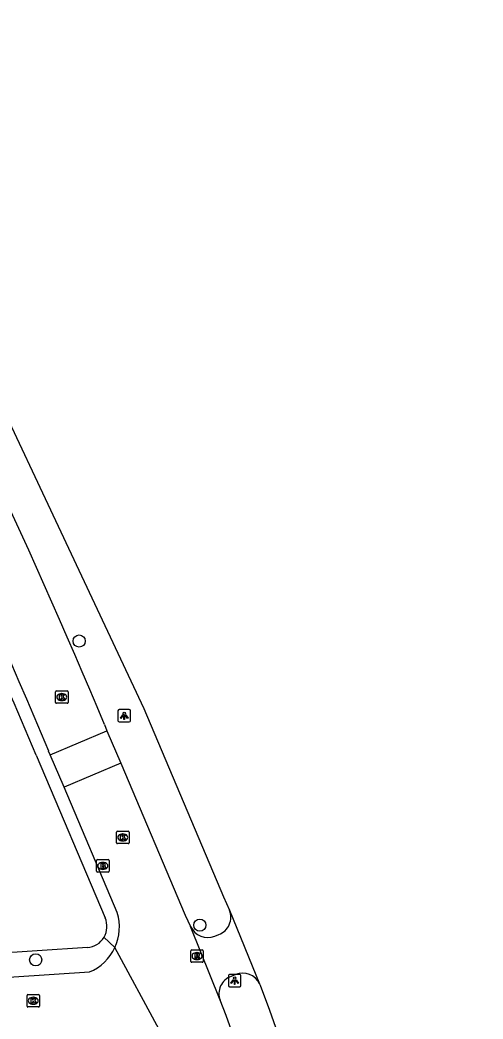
# Model space of a CAD drawing. Extents: x 159628 to 160723, y 388176 to 389416.
# Drawn here: x 160680 to 160717, y 388506.9 to 388586.9 of the extents above; entities that cross this region are included whole.
import ezdxf

# ---------------------------------------------------------------- set-up
doc = ezdxf.new("R2010")
doc.units = 0
for name, color, linetype in [('IMGEO_Boom', 7, 'Continuous'), ('IMGEO_Brandkraan', 7, 'Continuous'), ('IMGEO_Fietspad_gesloten', 7, 'Continuous'), ('IMGEO_Fietspad_open', 7, 'Continuous'), ('IMGEO_Kolk', 7, 'Continuous'), ('IMGEO_Lichtpunt', 7, 'Continuous'), ('IMGEO_Rijbaan_lokaal_open', 7, 'Continuous'), ('IMGEO_Rioolput', 7, 'Continuous'), ('IMGEO_Voetpad_open', 7, 'Continuous')]:
    doc.layers.add(name, color=color, linetype=linetype)

msp = doc.modelspace()

# ---------------------------------------------------------------- linework, layer by layer
at = {"layer": 'IMGEO_Boom'}
for centre in [(160684.688, 388537.188), (160694.358, 388514.44), (160681.211, 388511.67)]:
    msp.add_circle(centre, 0.489, dxfattribs=at)
at = {"layer": 'IMGEO_Brandkraan'}
for p, q in [((160686.087, 388518.767), (160686.087, 388519.619)), ((160686.162, 388519.693), (160687.014, 388519.693)), ((160686.575, 388519.473), (160686.6, 388519.473)), ((160687.088, 388519.619), (160687.088, 388518.767)), ((160687.014, 388518.693), (160686.162, 388518.693)), ((160686.598, 388518.913), (160686.573, 388518.913))]:
    msp.add_line(p, q, dxfattribs=at)
for points in [[(160686.087, 388518.767), (160686.087, 388519.619)], [(160686.162, 388519.693), (160687.014, 388519.693)], [(160687.088, 388519.619), (160687.088, 388518.767)], [(160687.014, 388518.693), (160686.162, 388518.693)], [(160686.435, 388519.393), (160686.435, 388518.993), (160686.648, 388518.993)], [(160686.666, 388519.393), (160686.435, 388519.393)], [(160686.614, 388519.312), (160686.56, 388519.312), (160686.56, 388519.236)], [(160686.56, 388519.236), (160686.613, 388519.236)], [(160686.622, 388519.16), (160686.56, 388519.16), (160686.56, 388519.079)], [(160686.56, 388519.079), (160686.622, 388519.079)]]:
    msp.add_lwpolyline(points, dxfattribs=at)
for centre, radius, start, end in [((160686.164, 388519.617), 0.0765, 91.55205, 178.44795), ((160686.164, 388519.617), 0.0765, 91.55205, 178.44795), ((160687.012, 388519.617), 0.0765, 1.55205, 88.44795), ((160687.012, 388519.617), 0.0765, 1.55205, 88.44795), ((160686.164, 388518.769), 0.0765, 181.55205, 268.44795), ((160686.164, 388518.769), 0.0765, 181.55205, 268.44795), ((160686.615, 388519.274), 0.0379, 267.82845, 90.93552), ((160686.623, 388519.119), 0.0404, 269.87594, 90.50774), ((160686.654, 388519.244), 0.251, 268.66757, 293.53466), ((160686.67, 388519.248), 0.145, 59.4692, 91.53667), ((160686.695, 388519.295), 0.0922, 285.51372, 58.15012), ((160686.7, 388519.103), 0.105, 301.31148, 78.98903), ((160687.012, 388518.769), 0.0765, 271.55205, 358.44795), ((160687.012, 388518.769), 0.0765, 271.55205, 358.44795)]:
    msp.add_arc(centre, radius, start, end, dxfattribs=at)
for centre, major_axis, ratio, start_param, end_param in [((160686.574, 388519.193), (-0.387, 0.002), 0.722429, 4.712389, 7.853982), ((160686.599, 388519.193), (-0.39, 0.002), 0.717154, 1.570796, 4.712389)]:
    msp.add_ellipse(centre, major_axis=major_axis, ratio=ratio, start_param=start_param, end_param=end_param, dxfattribs=at)
at = {"layer": 'IMGEO_Fietspad_gesloten'}
for points in [[(160617.404, 388655.77), (160618.348, 388654.532), (160644.11, 388617.805), (160648.439, 388610.479), (160651.047, 388606.571), (160653.72, 388602.158), (160659.741, 388591.966), (160665.707, 388581.259), (160668.575, 388576.406), (160671.137, 388571.605), (160689.88, 388531.792), (160696.248, 388516.722), (160696.73, 388515.639)], [(160696.73, 388515.639), (160699.145, 388509.738)], [(160699.145, 388509.738), (160699.188, 388509.634), (160699.94, 388507.646), (160702.623, 388500), (160705.363, 388491.619), (160707.756, 388484.312), (160713.361, 388462.92), (160717.033, 388441.112)]]:
    msp.add_lwpolyline(points, dxfattribs=at)
at = {"layer": 'IMGEO_Fietspad_open'}
for points in [[(160695.563, 388513.556), (160695.875, 388513.684)], [(160696.867, 388510.349), (160697.222, 388510.489)]]:
    msp.add_lwpolyline(points, dxfattribs=at)
for centre, radius, start, end in [((160695.347, 388515.08), 1.492, 290.73588, 22.02074), ((160694.998, 388514.972), 1.525, 204.12522, 291.75801), ((160697.36, 388508.959), 1.474, 109.52601, 200.96162), ((160697.797, 388509.125), 1.48, 24.46002, 112.87515)]:
    msp.add_arc(centre, radius, start, end, dxfattribs=at)
at = {"layer": 'IMGEO_Kolk'}
for p, q in [((160682.801, 388532.278), (160682.801, 388533.13)), ((160682.876, 388533.204), (160683.728, 388533.204)), ((160683.802, 388533.13), (160683.802, 388532.278)), ((160683.312, 388532.424), (160683.287, 388532.424)), ((160683.289, 388532.984), (160683.314, 388532.984)), ((160683.728, 388532.204), (160682.876, 388532.204)), ((160687.685, 388521.044), (160687.685, 388521.896)), ((160687.76, 388521.97), (160688.612, 388521.97)), ((160688.686, 388521.896), (160688.686, 388521.044)), ((160688.196, 388521.19), (160688.171, 388521.19)), ((160688.173, 388521.75), (160688.198, 388521.75)), ((160688.612, 388520.97), (160687.76, 388520.97)), ((160680.518, 388507.968), (160680.518, 388508.82)), ((160680.593, 388508.894), (160681.445, 388508.894)), ((160681.006, 388508.674), (160681.031, 388508.674)), ((160681.519, 388508.82), (160681.519, 388507.968)), ((160681.445, 388507.894), (160680.593, 388507.894)), ((160681.029, 388508.114), (160681.004, 388508.114))]:
    msp.add_line(p, q, dxfattribs=at)
for points in [[(160682.801, 388532.278), (160682.801, 388533.13)], [(160682.876, 388533.204), (160683.728, 388533.204)], [(160683.802, 388533.13), (160683.802, 388532.278)], [(160683.122, 388532.904), (160683.245, 388532.904), (160683.245, 388532.753), (160683.375, 388532.904), (160683.539, 388532.904), (160683.393, 388532.753), (160683.546, 388532.504), (160683.394, 388532.504), (160683.309, 388532.668), (160683.245, 388532.601), (160683.245, 388532.504), (160683.122, 388532.504), (160683.122, 388532.904)], [(160683.728, 388532.204), (160682.876, 388532.204)], [(160687.685, 388521.044), (160687.685, 388521.896)], [(160687.76, 388521.97), (160688.612, 388521.97)], [(160688.686, 388521.896), (160688.686, 388521.044)], [(160688.006, 388521.67), (160688.129, 388521.67), (160688.129, 388521.519), (160688.259, 388521.67), (160688.423, 388521.67), (160688.277, 388521.519), (160688.43, 388521.27), (160688.278, 388521.27), (160688.193, 388521.434), (160688.129, 388521.367), (160688.129, 388521.27), (160688.006, 388521.27), (160688.006, 388521.67)], [(160688.612, 388520.97), (160687.76, 388520.97)], [(160680.518, 388507.968), (160680.518, 388508.82)], [(160680.593, 388508.894), (160681.445, 388508.894)], [(160680.839, 388508.594), (160680.962, 388508.594), (160680.962, 388508.443), (160681.092, 388508.594), (160681.256, 388508.594), (160681.11, 388508.443), (160681.263, 388508.194), (160681.111, 388508.194), (160681.026, 388508.358), (160680.962, 388508.291), (160680.962, 388508.194), (160680.839, 388508.194), (160680.839, 388508.594)], [(160681.519, 388508.82), (160681.519, 388507.968)], [(160681.445, 388507.894), (160680.593, 388507.894)]]:
    msp.add_lwpolyline(points, dxfattribs=at)
for centre, start, end in [((160682.878, 388533.128), 91.55205, 178.44795), ((160682.878, 388533.128), 91.55205, 178.44795), ((160683.726, 388533.128), 1.55205, 88.44795), ((160683.726, 388533.128), 1.55205, 88.44795), ((160682.878, 388532.28), 181.55205, 268.44795), ((160682.878, 388532.28), 181.55205, 268.44795), ((160683.726, 388532.28), 271.55205, 358.44795), ((160683.726, 388532.28), 271.55205, 358.44795), ((160687.762, 388521.894), 91.55205, 178.44795), ((160687.762, 388521.894), 91.55205, 178.44795), ((160688.61, 388521.894), 1.55205, 88.44795), ((160688.61, 388521.894), 1.55205, 88.44795), ((160687.762, 388521.046), 181.55205, 268.44795), ((160687.762, 388521.046), 181.55205, 268.44795), ((160688.61, 388521.046), 271.55205, 358.44795), ((160688.61, 388521.046), 271.55205, 358.44795), ((160680.595, 388508.818), 91.55205, 178.44795), ((160680.595, 388508.818), 91.55205, 178.44795), ((160681.443, 388508.818), 1.55205, 88.44795), ((160681.443, 388508.818), 1.55205, 88.44795), ((160680.595, 388507.97), 181.55205, 268.44795), ((160680.595, 388507.97), 181.55205, 268.44795), ((160681.443, 388507.97), 271.55205, 358.44795), ((160681.443, 388507.97), 271.55205, 358.44795)]:
    msp.add_arc(centre, 0.0765, start, end, dxfattribs=at)
for centre, major_axis, ratio, start_param, end_param in [((160683.288, 388532.704), (-0.387, 0.002), 0.722429, 4.712389, 7.853982), ((160683.313, 388532.704), (-0.39, 0.002), 0.717154, 1.570796, 4.712389), ((160688.172, 388521.47), (-0.387, 0.002), 0.722429, 4.712389, 7.853982), ((160688.197, 388521.47), (-0.39, 0.002), 0.717154, 1.570796, 4.712389), ((160681.005, 388508.394), (-0.387, 0.002), 0.722429, 4.712389, 7.853982), ((160681.03, 388508.394), (-0.39, 0.002), 0.717154, 1.570796, 4.712389)]:
    msp.add_ellipse(centre, major_axis=major_axis, ratio=ratio, start_param=start_param, end_param=end_param, dxfattribs=at)
at = {"layer": 'IMGEO_Lichtpunt'}
for p, q in [((160687.802, 388531.609), (160687.802, 388530.802)), ((160687.802, 388531.609), (160687.802, 388530.802)), ((160688.704, 388531.704), (160687.896, 388531.704)), ((160688.704, 388531.704), (160687.896, 388531.704)), ((160688.798, 388530.802), (160688.798, 388531.609)), ((160688.798, 388530.802), (160688.798, 388531.609)), ((160687.896, 388530.708), (160688.704, 388530.708)), ((160687.896, 388530.708), (160688.704, 388530.708)), ((160696.646, 388510.413), (160696.646, 388509.606)), ((160696.646, 388510.413), (160696.646, 388509.606)), ((160697.548, 388510.508), (160696.74, 388510.508)), ((160697.548, 388510.508), (160696.74, 388510.508)), ((160697.642, 388509.606), (160697.642, 388510.413)), ((160697.642, 388509.606), (160697.642, 388510.413)), ((160696.74, 388509.512), (160697.548, 388509.512)), ((160696.74, 388509.512), (160697.548, 388509.512))]:
    msp.add_line(p, q, dxfattribs=at)
for points in [[(160688.176, 388531.273), (160688.215, 388531.245), (160688.027, 388530.983), (160687.989, 388531.01), (160688.176, 388531.273)], [(160688.278, 388531.225), (160688.325, 388531.225), (160688.325, 388530.903), (160688.278, 388530.903), (160688.278, 388531.225)], [(160688.388, 388531.245), (160688.426, 388531.272), (160688.613, 388531.01), (160688.574, 388530.982), (160688.388, 388531.245)], [(160697.02, 388510.077), (160697.059, 388510.049), (160696.871, 388509.787), (160696.833, 388509.814), (160697.02, 388510.077)], [(160697.122, 388510.029), (160697.169, 388510.029), (160697.169, 388509.707), (160697.122, 388509.707), (160697.122, 388510.029)], [(160697.232, 388510.049), (160697.27, 388510.076), (160697.457, 388509.814), (160697.418, 388509.786), (160697.232, 388510.049)]]:
    msp.add_lwpolyline(points, dxfattribs=at)
for centre in [(160688.301, 388531.407), (160697.145, 388510.211)]:
    msp.add_circle(centre, 0.0994, dxfattribs=at)
for centre, start, end in [((160687.896, 388531.609), 90, 180), ((160687.896, 388531.609), 90, 180), ((160688.704, 388531.609), 0, 90), ((160688.704, 388531.609), 0, 90), ((160687.896, 388530.802), 180, 270), ((160687.896, 388530.802), 180, 270), ((160688.704, 388530.802), 270, 0), ((160688.704, 388530.802), 270, 360), ((160696.74, 388510.413), 90, 180), ((160696.74, 388510.413), 90, 180), ((160697.548, 388510.413), 0, 90), ((160697.548, 388510.413), 0, 90), ((160696.74, 388509.606), 180, 270), ((160696.74, 388509.606), 180, 270), ((160697.548, 388509.606), 270, 0), ((160697.548, 388509.606), 270, 360)]:
    msp.add_arc(centre, 0.0946, start, end, dxfattribs=at)
at = {"layer": 'IMGEO_Rijbaan_lokaal_open'}
for points in [[(160682.38, 388528.078), (160686.921, 388530.006)], [(160686.71, 388530.503), (160686.921, 388530.006)], [(160686.921, 388530.006), (160688.02, 388527.421)], [(160682.38, 388528.078), (160682.25, 388528.383)], [(160683.478, 388525.492), (160682.38, 388528.078)], [(160688.02, 388527.421), (160683.478, 388525.492)], [(160688.02, 388527.421), (160693.191, 388515.25), (160693.606, 388514.349)], [(160687.744, 388515.447), (160683.478, 388525.492)], [(160695.983, 388508.432), (160693.606, 388514.349)], [(160691.104, 388506.088), (160687.546, 388512.645)], [(160601.875, 388505.15), (160610.788, 388505.771), (160685.519, 388510.699)], [(160699.384, 388498.948), (160699.022, 388500), (160696.464, 388507.221), (160695.983, 388508.432)]]:
    msp.add_lwpolyline(points, dxfattribs=at)
for centre, radius, start, end in [((160245.588, 388347.41), 477.61, 22.54147, 28.38593), ((160222.087, 388336.171), 498.694, 22.67051, 28.20378), ((160684, 388514.304), 3.915, 334.93317, 16.9828), ((160684, 388514.31), 3.917, 292.81398, 334.85009)]:
    msp.add_arc(centre, radius, start, end, dxfattribs=at)
at = {"layer": 'IMGEO_Rioolput'}
for p, q in [((160693.628, 388511.546), (160693.628, 388512.398)), ((160693.703, 388512.472), (160694.555, 388512.472)), ((160694.629, 388512.398), (160694.629, 388511.546)), ((160694.139, 388511.692), (160694.114, 388511.692)), ((160694.116, 388512.252), (160694.141, 388512.252)), ((160694.555, 388511.472), (160693.703, 388511.472))]:
    msp.add_line(p, q, dxfattribs=at)
for points in [[(160693.628, 388511.546), (160693.628, 388512.398)], [(160693.703, 388512.472), (160694.555, 388512.472)], [(160694.629, 388512.398), (160694.629, 388511.546)], [(160694.217, 388512.17), (160693.965, 388512.172), (160693.965, 388511.772)], [(160693.965, 388511.772), (160694.089, 388511.772), (160694.089, 388511.934), (160694.1, 388511.934)], [(160694.143, 388512.091), (160694.089, 388512.091), (160694.089, 388512.01)], [(160694.089, 388512.01), (160694.141, 388512.01)], [(160694.147, 388511.905), (160694.218, 388511.772), (160694.358, 388511.772), (160694.293, 388511.898)], [(160694.555, 388511.472), (160693.703, 388511.472)]]:
    msp.add_lwpolyline(points, dxfattribs=at)
for centre, radius, start, end in [((160693.705, 388512.396), 0.0765, 91.55205, 178.44795), ((160693.705, 388512.396), 0.0765, 91.55205, 178.44795), ((160694.553, 388512.396), 0.0765, 1.55205, 88.44795), ((160694.553, 388512.396), 0.0765, 1.55205, 88.44795), ((160693.705, 388511.548), 0.0765, 181.55205, 268.44795), ((160693.705, 388511.548), 0.0765, 181.55205, 268.44795), ((160694.099, 388511.881), 0.0533, 26.02933, 88.69889), ((160694.125, 388512.199), 0.19, 274.7715, 282.96867), ((160694.149, 388511.995), 0.0964, 77.00612, 93.18647), ((160694.163, 388512.052), 0.0378, 276.66336, 79.67722), ((160694.216, 388512.06), 0.109, 350.36119, 89.41601), ((160694.214, 388512.06), 0.112, 277.58423, 350.98172), ((160694.198, 388511.845), 0.108, 29.51342, 73.79051), ((160694.553, 388511.548), 0.0765, 271.55205, 358.44795), ((160694.553, 388511.548), 0.0765, 271.55205, 358.44795)]:
    msp.add_arc(centre, radius, start, end, dxfattribs=at)
for centre, major_axis, ratio, start_param, end_param in [((160694.115, 388511.972), (-0.387, 0.002), 0.722429, 4.712389, 7.853982), ((160694.14, 388511.972), (-0.39, 0.002), 0.717154, 1.570796, 4.712389)]:
    msp.add_ellipse(centre, major_axis=major_axis, ratio=ratio, start_param=start_param, end_param=end_param, dxfattribs=at)
at = {"layer": 'IMGEO_Voetpad_open'}
for points in [[(160681.239, 388528.042), (160686.768, 388515.033)], [(160686.681, 388513.473), (160687.546, 388512.645)], [(160685.353, 388512.651), (160677.276, 388512.131), (160677.163, 388512.123), (160648.016, 388510.238), (160609.875, 388507.771)]]:
    msp.add_lwpolyline(points, dxfattribs=at)
for centre, radius, start, end in [((160219.268, 388335.128), 500.633, 22.66484, 28.17992), ((160685.232, 388514.336), 1.687, 329.21746, 24.39847), ((160685.231, 388514.333), 1.686, 274.16403, 329.34899)]:
    msp.add_arc(centre, radius, start, end, dxfattribs=at)

doc.saveas('drawing.dxf')
